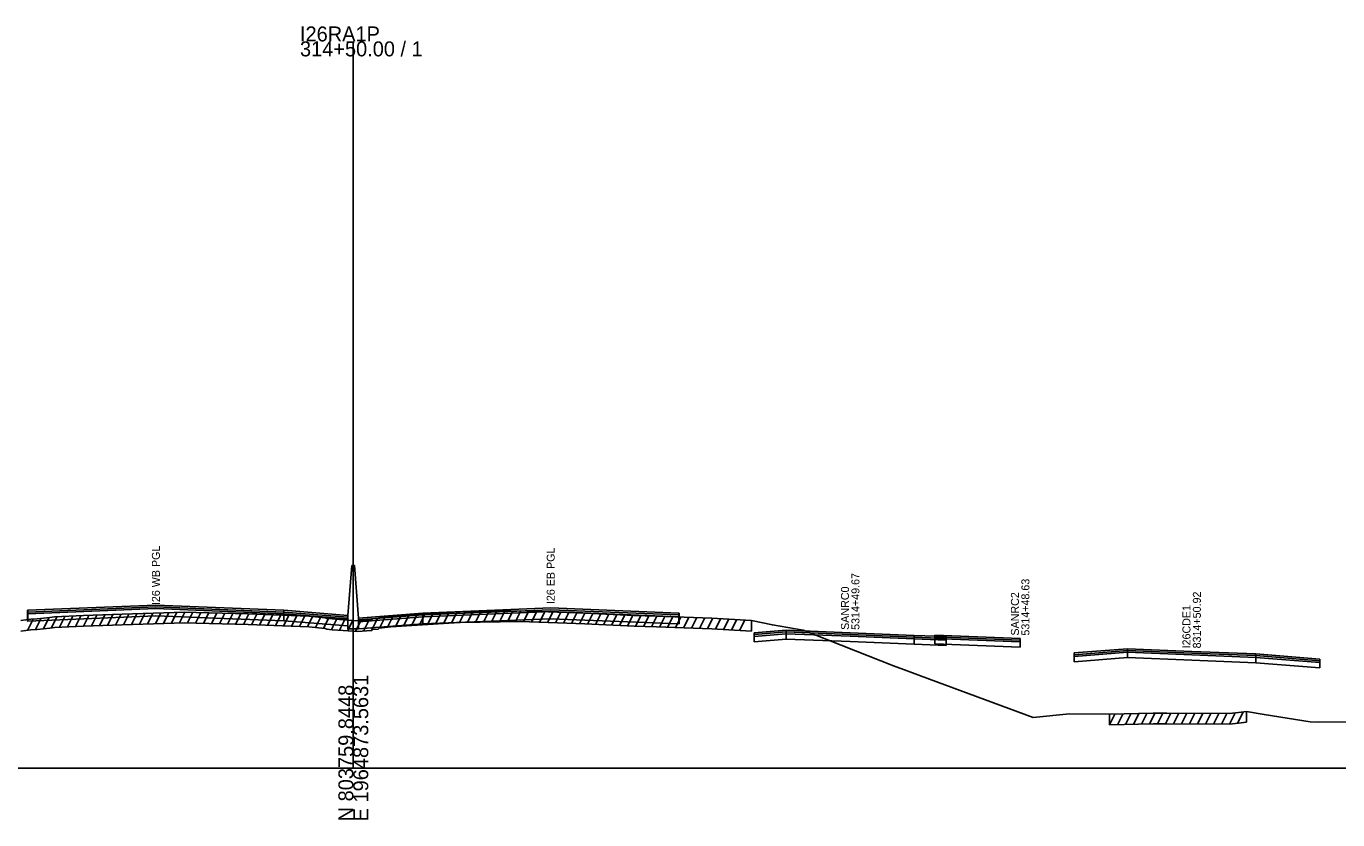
# Model space of a CAD drawing. Extents: x 1017 to 19997, y -1947 to 50737.
# Drawn here: x 12538.7 to 12784.5, y 14490.3 to 14639 of the extents above; entities that cross this region are included whole.
import ezdxf

# ---------------------------------------------------------------- set-up
doc = ezdxf.new("R2010")
doc.units = 0
for name, color, linetype in [('RD_GPK_XS_Cell', 7, 'Continuous'), ('RD_XS_Base', 7, 'Continuous'), ('RD_XS_ExGround', 7, 'Continuous'), ('RD_XS_ExPaveRet', 7, 'Continuous'), ('RD_XS_MedBWall', 7, 'Continuous'), ('RD_XS_Pave', 7, 'Continuous'), ('RD_XS_PaveOvlay', 7, 'Continuous'), ('RD_XS_TX_Notes', 7, 'Continuous')]:
    doc.layers.add(name, color=color, linetype=linetype)

msp = doc.modelspace()

# ---------------------------------------------------------------- linework, layer by layer
at = {"layer": 'RD_GPK_XS_Cell'}
for p, q in [((12600, 14500), (12600, 14636.13)), ((12000, 14500), (12600, 14500)), ((12600, 14500), (13200, 14500))]:
    msp.add_line(p, q, dxfattribs=at)
at = {"layer": 'RD_XS_Base'}
for points in [[(12587, 14528.89), (12563, 14529.86), (12539, 14528.88)], [(12538.95, 14528.88), (12539, 14528.88)], [(12538.95, 14527.54), (12538.95, 14528.88)], [(12539, 14527.54), (12538.95, 14527.54)], [(12539, 14528.88), (12539, 14527.54)], [(12539, 14527.54), (12563, 14528.52), (12587, 14527.55)], [(12587, 14527.55), (12587, 14528.89)], [(12599, 14527.95), (12587, 14528.89)], [(12587, 14527.55), (12599, 14526.61)], [(12599, 14526.61), (12599, 14527.95)], [(12601, 14527.4), (12613, 14528.35)], [(12601, 14526.06), (12601, 14527.4)], [(12613, 14528.35), (12637, 14529.31), (12661, 14528.35)], [(12613, 14528.35), (12613, 14527.01)], [(12661, 14527.01), (12637, 14527.97), (12613, 14527.01)], [(12661, 14528.35), (12661.05, 14528.34)], [(12661, 14527.01), (12661, 14528.35)], [(12661.05, 14528.34), (12661.05, 14527)], [(12613, 14527.01), (12601, 14526.06)], [(12661.05, 14527), (12661, 14527.01)], [(12675.13, 14524.67), (12681.13, 14525.17)], [(12675.13, 14523.67), (12675.13, 14524.67)], [(12681.13, 14525.17), (12681.13, 14524.17)], [(12681.13, 14525.17), (12693.14, 14524.69), (12705.15, 14524.21)], [(12681.13, 14524.17), (12675.13, 14523.67)], [(12705.15, 14523.21), (12693.14, 14523.69), (12681.13, 14524.17)], [(12705.15, 14524.21), (12705.15, 14523.21)], [(12711.15, 14523.95), (12705.15, 14524.21)], [(12705.15, 14523.21), (12711.15, 14522.95)], [(12709, 14524.27), (12725, 14523.62)], [(12709, 14523.27), (12709, 14524.27)], [(12725, 14522.62), (12709, 14523.27)], [(12711.15, 14522.95), (12711.15, 14523.95)], [(12725, 14523.62), (12725, 14522.62)], [(12735.12, 14520.89), (12745.13, 14521.71)], [(12735.12, 14519.89), (12735.12, 14520.89)], [(12745.13, 14520.71), (12735.12, 14519.89)], [(12745.13, 14521.71), (12745.13, 14520.71)], [(12745.13, 14521.71), (12757.15, 14521.22), (12769.17, 14520.73)], [(12769.17, 14519.73), (12757.15, 14520.22), (12745.13, 14520.71)], [(12769.17, 14520.73), (12769.17, 14519.73)], [(12781.18, 14519.74), (12769.17, 14520.73)], [(12769.17, 14519.73), (12781.18, 14518.74)], [(12781.18, 14518.74), (12781.18, 14519.74)]]:
    msp.add_lwpolyline(points, dxfattribs=at)
at = {"layer": 'RD_XS_ExGround'}
msp.add_lwpolyline([(12537.65, 14527.66), (12539.57, 14527.86), (12540.72, 14527.98), (12543.09, 14528.23), (12543.98, 14528.32), (12549.42, 14528.56), (12556.68, 14528.8), (12564.5, 14529.09), (12568.34, 14529.22), (12570.52, 14529.15), (12580.29, 14528.87), (12588.35, 14528.58), (12591.68, 14528.46), (12594.72, 14528.14), (12595.06, 14527.99), (12596.06, 14527.92), (12598.07, 14527.76), (12600, 14527.63), (12600.83, 14527.56), (12602.47, 14527.7), (12603.47, 14527.79), (12603.63, 14527.95), (12604.66, 14528.03), (12604.84, 14528.2), (12607.06, 14528.47), (12618.91, 14529.22), (12619.33, 14529.25), (12620.01, 14529.26), (12631.26, 14529.45), (12640.05, 14529.13), (12643.38, 14529), (12652.63, 14528.58), (12654.7, 14528.51), (12656.8, 14528.43), (12667.21, 14528.09), (12669.35, 14527.96), (12674.64, 14527.63), (12678.56, 14526.82), (12684.31, 14525.83), (12701.28, 14519.16), (12703.83, 14518.18), (12706.32, 14517.29), (12727.44, 14509.49), (12734.26, 14510.14), (12741.74, 14510.07), (12749.9, 14510.25), (12752.52, 14510.3), (12764.24, 14510.19), (12765.93, 14510.39), (12767.41, 14510.58), (12770.74, 14510.03), (12779.35, 14508.63), (12780.95, 14508.6), (12808.18, 14508.82)], dxfattribs=at)
at = {"layer": 'RD_XS_ExPaveRet'}
for p, q in [((12538.91, 14525.79), (12539.96, 14527.9)), ((12540.41, 14525.95), (12541.47, 14528.06)), ((12541.91, 14526.11), (12542.97, 14528.22)), ((12543.41, 14526.26), (12544.45, 14528.34)), ((12544.91, 14526.36), (12545.93, 14528.4)), ((12546.41, 14526.42), (12547.43, 14528.47)), ((12547.91, 14526.49), (12548.93, 14528.53)), ((12549.41, 14526.55), (12550.43, 14528.59)), ((12550.91, 14526.61), (12551.93, 14528.64)), ((12552.41, 14526.66), (12553.43, 14528.69)), ((12553.91, 14526.71), (12554.93, 14528.74)), ((12555.41, 14526.76), (12556.43, 14528.79)), ((12556.68, 14526.8), (12564.5, 14527.09)), ((12556.91, 14526.81), (12557.93, 14528.85)), ((12558.41, 14526.87), (12559.43, 14528.9)), ((12559.91, 14526.92), (12560.93, 14528.96)), ((12561.41, 14526.97), (12562.43, 14529.01)), ((12562.91, 14527.03), (12563.93, 14529.07)), ((12564.41, 14527.08), (12565.43, 14529.12)), ((12564.5, 14527.09), (12568.34, 14527.22)), ((12565.91, 14527.14), (12566.93, 14529.17)), ((12567.41, 14527.19), (12568.42, 14529.22)), ((12568.34, 14527.22), (12570.52, 14527.15)), ((12568.91, 14527.2), (12569.89, 14529.17)), ((12570.41, 14527.15), (12571.4, 14529.13)), ((12570.52, 14527.15), (12580.29, 14526.87)), ((12571.91, 14527.11), (12572.9, 14529.08)), ((12573.41, 14527.07), (12574.4, 14529.04)), ((12574.91, 14527.03), (12575.9, 14529)), ((12576.41, 14526.98), (12577.4, 14528.95)), ((12577.91, 14526.94), (12578.9, 14528.91)), ((12579.41, 14526.9), (12580.39, 14528.87)), ((12580.91, 14526.85), (12581.89, 14528.81)), ((12582.41, 14526.8), (12583.39, 14528.76)), ((12583.91, 14526.74), (12584.89, 14528.71)), ((12585.41, 14526.69), (12586.39, 14528.65)), ((12586.91, 14526.63), (12587.89, 14528.6)), ((12588.41, 14526.58), (12589.39, 14528.54)), ((12589.91, 14526.53), (12590.89, 14528.49)), ((12591.41, 14526.47), (12592.37, 14528.39)), ((12592.91, 14526.33), (12593.86, 14528.23)), ((12594.41, 14526.17), (12595.31, 14527.97)), ((12595.91, 14525.93), (12596.87, 14527.85)), ((12597.41, 14525.81), (12598.37, 14527.73)), ((12598.91, 14525.7), (12599.88, 14527.64)), ((12600.41, 14525.6), (12601.42, 14527.61)), ((12601.91, 14525.66), (12602.95, 14527.74)), ((12603.41, 14525.78), (12604.53, 14528.02)), ((12604.91, 14526.21), (12605.97, 14528.34)), ((12606.41, 14526.39), (12607.46, 14528.49)), ((12607.06, 14526.47), (12618.91, 14527.22)), ((12607.91, 14526.52), (12608.94, 14528.59)), ((12609.41, 14526.62), (12610.44, 14528.68)), ((12610.91, 14526.71), (12611.94, 14528.78)), ((12612.41, 14526.81), (12613.44, 14528.87)), ((12613.91, 14526.9), (12614.94, 14528.97)), ((12615.41, 14527), (12616.44, 14529.06)), ((12616.91, 14527.09), (12617.94, 14529.16)), ((12618.41, 14527.19), (12619.44, 14529.25)), ((12618.91, 14527.22), (12619.33, 14527.25)), ((12619.33, 14527.25), (12620.01, 14527.26)), ((12619.91, 14527.26), (12620.92, 14529.27)), ((12620.01, 14527.26), (12631.26, 14527.45)), ((12621.41, 14527.28), (12622.42, 14529.3)), ((12622.91, 14527.31), (12623.92, 14529.32)), ((12624.41, 14527.33), (12625.42, 14529.35)), ((12625.91, 14527.36), (12626.92, 14529.37)), ((12627.41, 14527.38), (12628.42, 14529.4)), ((12628.91, 14527.41), (12629.92, 14529.42)), ((12630.41, 14527.43), (12631.41, 14529.44)), ((12631.26, 14527.45), (12640.05, 14527.13)), ((12631.91, 14527.42), (12632.89, 14529.39)), ((12633.41, 14527.37), (12634.39, 14529.33)), ((12634.91, 14527.31), (12635.89, 14529.28)), ((12636.41, 14527.26), (12637.39, 14529.22)), ((12637.91, 14527.2), (12638.89, 14529.17)), ((12639.41, 14527.15), (12640.39, 14529.11)), ((12640.05, 14527.13), (12643.38, 14527)), ((12640.91, 14527.09), (12641.89, 14529.06)), ((12642.41, 14527.04), (12643.39, 14529)), ((12643.91, 14526.98), (12644.89, 14528.93)), ((12645.41, 14526.91), (12646.39, 14528.87)), ((12646.91, 14526.84), (12647.89, 14528.8)), ((12648.41, 14526.78), (12649.39, 14528.73)), ((12649.91, 14526.71), (12650.89, 14528.66)), ((12651.41, 14526.64), (12652.39, 14528.6)), ((12652.91, 14526.57), (12653.89, 14528.54)), ((12654.41, 14526.52), (12655.39, 14528.48)), ((12655.91, 14526.46), (12656.89, 14528.42)), ((12657.41, 14526.41), (12658.39, 14528.37)), ((12658.91, 14526.36), (12659.89, 14528.33)), ((12660.41, 14526.31), (12661.39, 14528.28)), ((12661.91, 14526.26), (12662.89, 14528.23)), ((12663.41, 14526.21), (12664.39, 14528.18)), ((12664.91, 14526.16), (12665.89, 14528.13)), ((12666.41, 14526.11), (12667.39, 14528.08)), ((12667.91, 14526.05), (12668.88, 14527.99)), ((12669.41, 14525.96), (12670.38, 14527.9)), ((12670.91, 14525.86), (12671.88, 14527.8)), ((12672.41, 14525.77), (12673.38, 14527.71)), ((12674.64, 14527.63), (12674.64, 14525.63)), ((12537.65, 14525.66), (12539.57, 14525.86)), ((12539.57, 14525.86), (12540.72, 14525.98)), ((12540.72, 14525.98), (12543.09, 14526.23)), ((12543.09, 14526.23), (12543.98, 14526.32)), ((12543.98, 14526.32), (12549.42, 14526.56)), ((12549.42, 14526.56), (12556.68, 14526.8)), ((12580.29, 14526.87), (12588.35, 14526.58)), ((12588.35, 14526.58), (12591.68, 14526.46)), ((12591.68, 14526.46), (12594.72, 14526.14)), ((12594.72, 14526.14), (12595.06, 14525.99)), ((12595.06, 14525.99), (12596.06, 14525.92)), ((12596.06, 14525.92), (12598.07, 14525.76)), ((12598.07, 14525.76), (12600, 14525.63)), ((12600, 14525.63), (12600.83, 14525.56)), ((12600.83, 14525.56), (12602.47, 14525.7)), ((12602.47, 14525.7), (12603.47, 14525.79)), ((12603.47, 14525.79), (12603.63, 14525.95)), ((12603.63, 14525.95), (12604.66, 14526.03)), ((12604.66, 14526.03), (12604.84, 14526.2)), ((12604.84, 14526.2), (12607.06, 14526.47)), ((12643.38, 14527), (12652.63, 14526.58)), ((12652.63, 14526.58), (12654.7, 14526.51)), ((12654.7, 14526.51), (12656.8, 14526.43)), ((12656.8, 14526.43), (12667.21, 14526.09)), ((12667.21, 14526.09), (12669.35, 14525.96)), ((12669.35, 14525.96), (12674.64, 14525.63)), ((12741.74, 14508.07), (12742.75, 14510.09)), ((12741.74, 14508.07), (12741.74, 14510.07)), ((12743.24, 14508.1), (12744.25, 14510.12)), ((12744.74, 14508.13), (12745.75, 14510.16)), ((12746.24, 14508.17), (12747.25, 14510.19)), ((12747.74, 14508.2), (12748.75, 14510.23)), ((12749.24, 14508.24), (12750.25, 14510.26)), ((12750.74, 14508.27), (12751.75, 14510.29)), ((12752.24, 14508.3), (12753.24, 14510.29)), ((12753.74, 14508.29), (12754.74, 14510.28)), ((12755.24, 14508.28), (12756.24, 14510.27)), ((12756.74, 14508.26), (12757.74, 14510.25)), ((12758.24, 14508.25), (12759.24, 14510.24)), ((12759.74, 14508.23), (12760.74, 14510.22)), ((12761.24, 14508.22), (12762.24, 14510.21)), ((12762.74, 14508.2), (12763.74, 14510.19)), ((12764.24, 14508.19), (12765.3, 14510.32)), ((12765.74, 14508.37), (12766.81, 14510.5)), ((12767.41, 14510.58), (12767.41, 14508.58)), ((12741.74, 14508.07), (12749.9, 14508.25)), ((12749.9, 14508.25), (12752.52, 14508.3)), ((12752.52, 14508.3), (12764.24, 14508.19)), ((12764.24, 14508.19), (12765.93, 14508.39)), ((12765.93, 14508.39), (12767.41, 14508.58))]:
    msp.add_line(p, q, dxfattribs=at)
at = {"layer": 'RD_XS_MedBWall'}
for points in [[(12599, 14528.6), (12599.75, 14537.94)], [(12599.75, 14537.94), (12600.25, 14537.94), (12601, 14528.06)], [(12599, 14526.06), (12599, 14527.95), (12599, 14528.6)], [(12601, 14528.06), (12601, 14527.4), (12601, 14526.06)], [(12601, 14526.06), (12599, 14526.06)]]:
    msp.add_lwpolyline(points, dxfattribs=at)
at = {"layer": 'RD_XS_Pave'}
for points in [[(12539, 14529.22), (12563, 14530.19), (12587, 14529.23)], [(12587, 14528.89), (12563, 14529.86), (12539, 14528.88)], [(12661, 14528.69), (12637, 14529.65), (12613, 14528.69)], [(12538.95, 14529.22), (12539, 14529.22)], [(12538.95, 14528.88), (12538.95, 14529.22)], [(12539, 14528.88), (12538.95, 14528.88)], [(12539, 14528.88), (12539, 14529.22)], [(12587, 14529.23), (12599, 14528.29)], [(12587, 14528.89), (12587, 14529.23)], [(12599, 14527.95), (12587, 14528.89)], [(12599, 14528.29), (12599, 14527.95)], [(12613, 14528.69), (12601, 14527.74)], [(12601, 14527.4), (12613, 14528.35)], [(12601, 14527.74), (12601, 14527.4)], [(12613, 14528.35), (12637, 14529.31), (12661, 14528.35)], [(12613, 14528.69), (12613, 14528.35)], [(12661, 14528.69), (12661.05, 14528.68)], [(12661, 14528.35), (12661, 14528.69)], [(12661.05, 14528.34), (12661, 14528.35)], [(12661.05, 14528.68), (12661.05, 14528.34)], [(12681.13, 14525.49), (12675.13, 14525.01)], [(12675.13, 14524.67), (12681.13, 14525.17)], [(12675.13, 14525.01), (12675.13, 14524.67)], [(12705.15, 14524.53), (12693.14, 14525.01), (12681.13, 14525.49)], [(12681.13, 14525.49), (12681.13, 14525.17)], [(12681.13, 14525.17), (12693.14, 14524.69), (12705.15, 14524.21)], [(12705.15, 14524.21), (12705.15, 14524.53)], [(12705.15, 14524.53), (12711.15, 14524.29)], [(12711.15, 14523.95), (12705.15, 14524.21)], [(12725, 14523.94), (12709, 14524.58)], [(12709, 14524.58), (12709, 14524.27)], [(12709, 14524.27), (12725, 14523.62)], [(12711.15, 14524.29), (12711.15, 14523.95)], [(12725, 14523.62), (12725, 14523.94)], [(12745.13, 14522.03), (12735.12, 14521.23)], [(12735.12, 14520.89), (12745.13, 14521.71)], [(12735.12, 14521.23), (12735.12, 14520.89)], [(12769.17, 14521.05), (12757.15, 14521.54), (12745.13, 14522.03)], [(12745.13, 14522.03), (12745.13, 14521.71)], [(12745.13, 14521.71), (12757.15, 14521.22), (12769.17, 14520.73)], [(12769.17, 14520.73), (12769.17, 14521.05)], [(12769.17, 14521.05), (12781.18, 14520.08)], [(12781.18, 14519.74), (12769.17, 14520.73)], [(12781.18, 14520.08), (12781.18, 14519.74)]]:
    msp.add_lwpolyline(points, dxfattribs=at)
at = {"layer": 'RD_XS_PaveOvlay'}
for points in [[(12539, 14529.56), (12538.95, 14529.56)], [(12538.95, 14529.56), (12538.95, 14529.22)], [(12539, 14529.56), (12563, 14530.52), (12587, 14529.56)], [(12587, 14529.23), (12563, 14530.19), (12539, 14529.22)], [(12539, 14529.22), (12539, 14529.56)], [(12587, 14529.56), (12599, 14528.6)], [(12587, 14529.23), (12587, 14529.56)], [(12661, 14529.02), (12637, 14529.98), (12613, 14529.02)], [(12613, 14528.69), (12637, 14529.65), (12661, 14528.69)], [(12538.95, 14529.22), (12539, 14529.22)], [(12599, 14528.29), (12587, 14529.23)], [(12599, 14528.6), (12599, 14528.29)], [(12613, 14529.02), (12601, 14528.06)], [(12601, 14527.74), (12613, 14528.69)], [(12601, 14528.06), (12601, 14527.74)], [(12613, 14529.02), (12613, 14528.69)], [(12661, 14528.69), (12661, 14529.02)], [(12661, 14529.02), (12661.05, 14529.02)], [(12661.05, 14528.68), (12661, 14528.69)], [(12661.05, 14529.02), (12661.05, 14528.68)], [(12681.13, 14525.81), (12675.13, 14525.33)], [(12675.13, 14525.01), (12681.13, 14525.49)], [(12675.13, 14525.33), (12675.13, 14525.01)], [(12681.13, 14525.81), (12693.14, 14525.32), (12705.15, 14524.85)], [(12681.13, 14525.49), (12681.13, 14525.81)], [(12705.15, 14524.53), (12693.14, 14525.01), (12681.13, 14525.49)], [(12705.15, 14524.85), (12705.15, 14524.53)], [(12705.15, 14524.85), (12711.15, 14524.61)], [(12709, 14524.9), (12725, 14524.26)], [(12709, 14524.58), (12709, 14524.9)], [(12711.15, 14524.61), (12711.15, 14524.29)], [(12711.15, 14524.29), (12705.15, 14524.53)], [(12725, 14523.94), (12709, 14524.58)], [(12725, 14524.26), (12725, 14523.94)], [(12745.13, 14522.34), (12735.12, 14521.55)], [(12745.13, 14522.34), (12757.15, 14521.85), (12769.17, 14521.37)], [(12745.13, 14522.03), (12745.13, 14522.34)], [(12735.12, 14521.23), (12745.13, 14522.03)], [(12735.12, 14521.55), (12735.12, 14521.23)], [(12769.17, 14521.05), (12757.15, 14521.54), (12745.13, 14522.03)], [(12769.17, 14521.37), (12769.17, 14521.05)], [(12769.17, 14521.37), (12781.18, 14520.4)], [(12781.18, 14520.08), (12769.17, 14521.05)], [(12781.18, 14520.4), (12781.18, 14520.08)]]:
    msp.add_lwpolyline(points, dxfattribs=at)

# ---------------------------------------------------------------- texts
at = {"layer": 'RD_GPK_XS_Cell'}
for s, p in [('I26RA1P', (12590, 14636.13)), ('314+50.00 / 1', (12590, 14633.33))]:
    msp.add_text(s, height=2.8, dxfattribs=at).set_placement(p)
for s, p in [('E 1964873.5631', (12602.8, 14490)), ('N 803759.8448', (12600, 14490))]:
    msp.add_text(s, height=2.8, rotation=90, dxfattribs=at).set_placement(p)
at = {"layer": 'RD_XS_TX_Notes'}
for s, p in [('I26 WB PGL', (12563.75, 14530.52)), ('I26 EB PGL', (12637.75, 14530.71)), (' 5314+49.67', (12694.87, 14525.32)), (' 5314+48.63', (12726.73, 14524.25)), (' SANRC0', (12692.91, 14525.32)), (' SANRC2', (12724.77, 14524.25)), (' 8314+50.92', (12758.87, 14521.85)), (' I26CDE1', (12756.92, 14521.85))]:
    msp.add_text(s, height=1.5, rotation=90, dxfattribs=at).set_placement(p)

doc.saveas('drawing.dxf')
